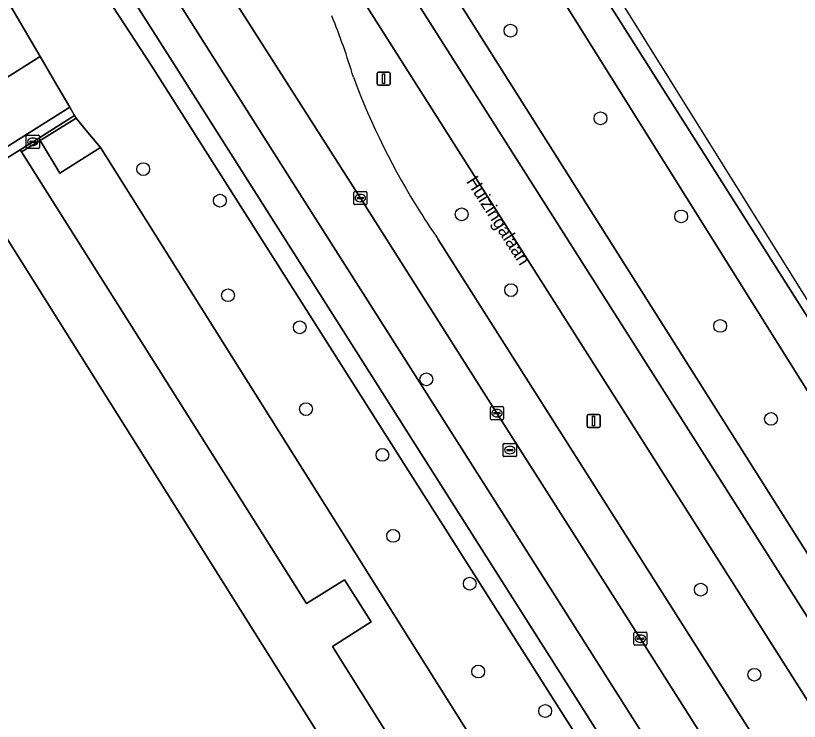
# Model space of a CAD drawing. Extents: x 158835 to 160077, y 386387 to 387778.
# Drawn here: x 159821.4 to 159881.3, y 387596.1 to 387650 of the extents above; entities that cross this region are included whole.
import ezdxf

# ---------------------------------------------------------------- set-up
doc = ezdxf.new("R2010")
doc.units = 0
for name, color, linetype in [('IMGEO_Berm_groen', 7, 'Continuous'), ('IMGEO_Boom', 7, 'Continuous'), ('IMGEO_Fietspad_gesloten', 7, 'Continuous'), ('IMGEO_Groenvoorziening', 7, 'Continuous'), ('IMGEO_Hek', 7, 'Continuous'), ('IMGEO_Kolk', 7, 'Continuous'), ('IMGEO_Lichtmast', 7, 'Continuous'), ('IMGEO_Openbare_ruimte_label', 7, 'Continuous'), ('IMGEO_OVBaan_gesloten', 7, 'Continuous'), ('IMGEO_Pand', 7, 'Continuous'), ('IMGEO_Parkeervlak_gesloten', 7, 'Continuous'), ('IMGEO_Parkeervlak_open', 7, 'Continuous'), ('IMGEO_Rijbaan_lokaal_open', 7, 'Continuous'), ('IMGEO_Rijbaan_regionaal_gesloten', 7, 'Continuous'), ('IMGEO_Rioolput', 7, 'Continuous'), ('IMGEO_Voetpad_open', 7, 'Continuous')]:
    doc.layers.add(name, color=color, linetype=linetype)

msp = doc.modelspace()

# ---------------------------------------------------------------- linework, layer by layer
at = {"layer": 'IMGEO_Berm_groen'}
for points in [[(159784.884, 387735.22), (159788.916, 387727.414), (159790.028, 387725.242), (159792.975, 387719.482), (159795.583, 387714.591), (159796.063, 387713.69), (159802.161, 387702.665), (159806.757, 387694.576), (159807.769, 387692.795), (159817.438, 387677.018), (159817.955, 387676.175), (159829.85, 387657.415), (159833.038, 387652.388), (159835.33, 387648.736), (159843.141, 387636.429), (159852.453, 387621.756), (159863.98, 387603.593), (159874.975, 387586.268), (159880.809, 387577.075)], [(159838.591, 387672.967), (159843.189, 387665.332), (159848.802, 387656.257), (159913.605, 387554.215), (159923.923, 387560.799), (159866.032, 387652.12)], [(159880.7, 387584.092), (159880.206, 387584.983), (159880.013, 387585.325), (159879.58, 387586.018), (159869.172, 387602.419), (159858.2, 387619.66), (159847.757, 387636.099), (159838.525, 387650.6), (159836.794, 387653.348), (159828.037, 387667.223)], [(159853.718, 387632.941), (159873.904, 387601.145), (159887.041, 387580.451), (159887.116, 387580.333), (159898.428, 387562.536), (159906.577, 387549.715), (159910.727, 387552.394), (159845.909, 387654.474)]]:
    msp.add_lwpolyline(points, dxfattribs=at)
for points in [[(159855.391, 387663.786), (159851.287, 387661.01), (159850.597, 387659.134), (159851.78, 387656.686), (159913.171, 387559.508), (159914.436, 387558.59), (159916.089, 387558.488), (159918.313, 387558.957), (159919.149, 387559.855), (159919.455, 387561.446)], [(159855.391, 387663.786), (159919.455, 387561.446), (159919.149, 387559.855), (159918.313, 387558.957), (159916.089, 387558.488), (159914.436, 387558.59), (159913.171, 387559.508), (159851.78, 387656.686), (159850.597, 387659.134), (159851.287, 387661.01)]]:
    msp.add_lwpolyline(points, close=True, dxfattribs=at)
for centre, radius, start, end in [((159795.838, 387629.902), 53.659, 16.71316, 22.04986), ((159899.882, 387665.004), 56.207, 200.4855, 212.27163), ((159899.501, 387664.761), 55.755, 212.27014, 214.80015)]:
    msp.add_arc(centre, radius, start, end, dxfattribs=at)
at = {"layer": 'IMGEO_Boom'}
for centre in [(159859.236, 387648.902), (159866.12, 387642.198), (159831.155, 387638.314), (159837.016, 387635.907), (159855.504, 387634.859), (159872.286, 387634.701), (159859.281, 387629.064), (159837.642, 387628.673), (159875.27, 387626.329), (159843.122, 387626.225), (159852.805, 387622.248), (159843.6, 387619.968), (159879.159, 387619.221), (159849.444, 387616.469), (159850.265, 387610.278), (159856.123, 387606.626), (159873.787, 387606.166), (159856.769, 387599.908), (159877.882, 387599.66), (159861.889, 387596.894)]:
    msp.add_circle(centre, 0.489, dxfattribs=at)
at = {"layer": 'IMGEO_Fietspad_gesloten'}
for points in [[(159780.151, 387738.209), (159780.655, 387737.335), (159783.039, 387732.666), (159788.294, 387722.376), (159791.972, 387715.284), (159797.019, 387706.102), (159803.726, 387694.112), (159806.338, 387689.746), (159815.623, 387674.5), (159818.276, 387670.315), (159826.023, 387658.1), (159833.006, 387647.118), (159879.811, 387573.352)], [(159874.975, 387586.268), (159863.98, 387603.593), (159852.453, 387621.756), (159843.141, 387636.429), (159835.33, 387648.736), (159833.038, 387652.388), (159829.85, 387657.415), (159817.955, 387676.175), (159817.438, 387677.018), (159807.769, 387692.795), (159806.757, 387694.576), (159802.161, 387702.665), (159796.063, 387713.69), (159795.583, 387714.591), (159792.975, 387719.482), (159790.028, 387725.242), (159788.916, 387727.414), (159784.884, 387735.22)]]:
    msp.add_lwpolyline(points, dxfattribs=at)
at = {"layer": 'IMGEO_Groenvoorziening'}
for points in [[(159879.426, 387571.152), (159859.272, 387602.912), (159831.762, 387646.265), (159826.345, 387654.607)], [(159820.688, 387651.388), (159823.288, 387646.913), (159824.384, 387645.027), (159825.535, 387643.047), (159825.902, 387642.416), (159826.023, 387642.208), (159826.926, 387641.127), (159827.89, 387639.972), (159870.56, 387572.079)]]:
    msp.add_lwpolyline(points, dxfattribs=at)
at = {"layer": 'IMGEO_Hek'}
for points in [[(159824.384, 387645.027), (159823.288, 387646.913), (159820.688, 387651.388), (159813.243, 387664.198), (159796.446, 387691.409), (159778.798, 387722.415)], [(159825.902, 387642.416), (159825.535, 387643.047), (159824.384, 387645.027)], [(159826.023, 387642.208), (159825.902, 387642.416)], [(159826.023, 387642.208), (159823.28, 387640.512)], [(159826.023, 387642.208), (159826.926, 387641.127)], [(159826.926, 387641.127), (159827.89, 387639.972)], [(159823.28, 387640.512), (159821.859, 387639.633)], [(159827.89, 387639.972), (159870.56, 387572.079)]]:
    msp.add_lwpolyline(points, dxfattribs=at)
at = {"layer": 'IMGEO_Kolk'}
for p, q in [((159822.216, 387639.977), (159822.216, 387640.829)), ((159822.291, 387640.903), (159823.143, 387640.903)), ((159822.704, 387640.683), (159822.729, 387640.683)), ((159823.217, 387640.829), (159823.217, 387639.977)), ((159822.475, 387640.397), (159822.475, 387640.409)), ((159822.913, 387640.36), (159822.515, 387640.36)), ((159822.518, 387640.446), (159822.916, 387640.446)), ((159822.727, 387640.123), (159822.702, 387640.123)), ((159822.959, 387640.409), (159822.959, 387640.397)), ((159823.143, 387639.903), (159822.291, 387639.903)), ((159847.256, 387635.673), (159847.256, 387636.525)), ((159847.331, 387636.599), (159848.183, 387636.599)), ((159847.744, 387636.379), (159847.769, 387636.379)), ((159848.257, 387636.525), (159848.257, 387635.673)), ((159847.515, 387636.093), (159847.515, 387636.105)), ((159847.953, 387636.056), (159847.555, 387636.056)), ((159847.558, 387636.142), (159847.956, 387636.142)), ((159847.767, 387635.819), (159847.742, 387635.819)), ((159847.999, 387636.105), (159847.999, 387636.093)), ((159848.183, 387635.599), (159847.331, 387635.599)), ((159857.699, 387619.234), (159857.699, 387620.086)), ((159857.774, 387620.16), (159858.626, 387620.16)), ((159857.958, 387619.654), (159857.958, 387619.666)), ((159858.396, 387619.617), (159857.998, 387619.617)), ((159858.001, 387619.703), (159858.399, 387619.703)), ((159858.187, 387619.94), (159858.212, 387619.94)), ((159858.442, 387619.666), (159858.442, 387619.654)), ((159858.7, 387620.086), (159858.7, 387619.234)), ((159858.626, 387619.16), (159857.774, 387619.16)), ((159858.21, 387619.38), (159858.185, 387619.38)), ((159868.671, 387601.993), (159868.671, 387602.845)), ((159868.746, 387602.919), (159869.598, 387602.919)), ((159869.672, 387602.845), (159869.672, 387601.993)), ((159868.93, 387602.413), (159868.93, 387602.425)), ((159869.368, 387602.376), (159868.97, 387602.376)), ((159868.973, 387602.462), (159869.371, 387602.462)), ((159869.159, 387602.699), (159869.184, 387602.699)), ((159869.414, 387602.425), (159869.414, 387602.413)), ((159869.598, 387601.919), (159868.746, 387601.919)), ((159869.182, 387602.139), (159869.157, 387602.139))]:
    msp.add_line(p, q, dxfattribs=at)
for points in [[(159822.216, 387639.977), (159822.216, 387640.829)], [(159822.291, 387640.903), (159823.143, 387640.903)], [(159823.217, 387640.829), (159823.217, 387639.977)], [(159823.143, 387639.903), (159822.291, 387639.903)], [(159847.256, 387635.673), (159847.256, 387636.525)], [(159847.331, 387636.599), (159848.183, 387636.599)], [(159848.257, 387636.525), (159848.257, 387635.673)], [(159848.183, 387635.599), (159847.331, 387635.599)], [(159857.699, 387619.234), (159857.699, 387620.086)], [(159857.774, 387620.16), (159858.626, 387620.16)], [(159858.7, 387620.086), (159858.7, 387619.234)], [(159858.626, 387619.16), (159857.774, 387619.16)], [(159868.671, 387601.993), (159868.671, 387602.845)], [(159868.746, 387602.919), (159869.598, 387602.919)], [(159869.672, 387602.845), (159869.672, 387601.993)], [(159869.598, 387601.919), (159868.746, 387601.919)]]:
    msp.add_lwpolyline(points, dxfattribs=at)
for centre, radius, start, end in [((159822.293, 387640.827), 0.0765, 91.55205, 178.44795), ((159822.293, 387640.827), 0.0765, 91.55205, 178.44795), ((159823.141, 387640.827), 0.0765, 1.55205, 88.44795), ((159823.141, 387640.827), 0.0765, 1.55205, 88.44795), ((159822.293, 387639.979), 0.0765, 181.55205, 268.44795), ((159822.293, 387639.979), 0.0765, 181.55205, 268.44795), ((159822.515, 387640.406), 0.0403, 85.87752, 175.75265), ((159822.512, 387640.396), 0.0366, 178.93798, 274.71019), ((159822.916, 387640.403), 0.043, 264.86636, 352.45326), ((159822.92, 387640.408), 0.0386, 1.73085, 96.63898), ((159823.141, 387639.979), 0.0765, 271.55205, 358.44795), ((159823.141, 387639.979), 0.0765, 271.55205, 358.44795), ((159847.333, 387636.523), 0.0765, 91.55205, 178.44795), ((159847.333, 387636.523), 0.0765, 91.55205, 178.44795), ((159848.181, 387636.523), 0.0765, 1.55205, 88.44795), ((159848.181, 387636.523), 0.0765, 1.55205, 88.44795), ((159847.555, 387636.102), 0.0403, 85.87752, 175.75265), ((159847.552, 387636.092), 0.0366, 178.93798, 274.71019), ((159847.956, 387636.099), 0.043, 264.86636, 352.45326), ((159847.96, 387636.104), 0.0386, 1.73085, 96.63898), ((159847.333, 387635.675), 0.0765, 181.55205, 268.44795), ((159847.333, 387635.675), 0.0765, 181.55205, 268.44795), ((159848.181, 387635.675), 0.0765, 271.55205, 358.44795), ((159848.181, 387635.675), 0.0765, 271.55205, 358.44795), ((159857.776, 387620.084), 0.0765, 91.55205, 178.44795), ((159857.776, 387620.084), 0.0765, 91.55205, 178.44795), ((159857.998, 387619.663), 0.0403, 85.87752, 175.75265), ((159857.995, 387619.653), 0.0366, 178.93798, 274.71019), ((159858.399, 387619.66), 0.043, 264.86636, 352.45326), ((159858.403, 387619.665), 0.0386, 1.73085, 96.63898), ((159858.624, 387620.084), 0.0765, 1.55205, 88.44795), ((159858.624, 387620.084), 0.0765, 1.55205, 88.44795), ((159857.776, 387619.236), 0.0765, 181.55205, 268.44795), ((159857.776, 387619.236), 0.0765, 181.55205, 268.44795), ((159858.624, 387619.236), 0.0765, 271.55205, 358.44795), ((159858.624, 387619.236), 0.0765, 271.55205, 358.44795), ((159868.748, 387602.843), 0.0765, 91.55205, 178.44795), ((159868.748, 387602.843), 0.0765, 91.55205, 178.44795), ((159869.596, 387602.843), 0.0765, 1.55205, 88.44795), ((159869.596, 387602.843), 0.0765, 1.55205, 88.44795), ((159868.97, 387602.422), 0.0403, 85.87752, 175.75265), ((159868.967, 387602.412), 0.0366, 178.93798, 274.71019), ((159869.371, 387602.419), 0.043, 264.86636, 352.45326), ((159869.375, 387602.424), 0.0386, 1.73085, 96.63898), ((159868.748, 387601.995), 0.0765, 181.55205, 268.44795), ((159868.748, 387601.995), 0.0765, 181.55205, 268.44795), ((159869.596, 387601.995), 0.0765, 271.55205, 358.44795), ((159869.596, 387601.995), 0.0765, 271.55205, 358.44795)]:
    msp.add_arc(centre, radius, start, end, dxfattribs=at)
for centre, major_axis, ratio, start_param, end_param in [((159822.703, 387640.403), (-0.387, 0.002), 0.722429, 4.712389, 7.853982), ((159822.728, 387640.403), (-0.39, 0.002), 0.717154, 1.570796, 4.712389), ((159847.743, 387636.099), (-0.387, 0.002), 0.722429, 4.712389, 7.853982), ((159847.768, 387636.099), (-0.39, 0.002), 0.717154, 1.570796, 4.712389), ((159858.186, 387619.66), (-0.387, 0.002), 0.722429, 4.712389, 7.853982), ((159858.211, 387619.66), (-0.39, 0.002), 0.717154, 1.570796, 4.712389), ((159869.158, 387602.419), (-0.387, 0.002), 0.722429, 4.712389, 7.853982), ((159869.183, 387602.419), (-0.39, 0.002), 0.717154, 1.570796, 4.712389)]:
    msp.add_ellipse(centre, major_axis=major_axis, ratio=ratio, start_param=start_param, end_param=end_param, dxfattribs=at)
at = {"layer": 'IMGEO_Lichtmast'}
for p, q in [((159849.042, 387644.835), (159849.042, 387645.635)), ((159849.042, 387645.635), (159849.042, 387644.835)), ((159849.142, 387645.735), (159849.932, 387645.735)), ((159849.932, 387645.735), (159849.142, 387645.735)), ((159850.032, 387645.635), (159850.032, 387644.835)), ((159850.032, 387644.835), (159850.032, 387645.635)), ((159849.932, 387644.735), (159849.142, 387644.735)), ((159849.142, 387644.735), (159849.932, 387644.735)), ((159865.095, 387618.659), (159865.095, 387619.459)), ((159865.095, 387619.459), (159865.095, 387618.659)), ((159865.195, 387619.559), (159865.985, 387619.559)), ((159865.985, 387619.559), (159865.195, 387619.559)), ((159866.085, 387619.459), (159866.085, 387618.659)), ((159866.085, 387618.659), (159866.085, 387619.459)), ((159865.985, 387618.559), (159865.195, 387618.559)), ((159865.195, 387618.559), (159865.985, 387618.559))]:
    msp.add_line(p, q, dxfattribs=at)
for points in [[(159849.462, 387645.61), (159849.612, 387645.61), (159849.612, 387644.86), (159849.462, 387644.86), (159849.462, 387645.61)], [(159865.515, 387619.434), (159865.665, 387619.434), (159865.665, 387618.684), (159865.515, 387618.684), (159865.515, 387619.434)]]:
    msp.add_lwpolyline(points, dxfattribs=at)
for centre, start, end in [((159849.142, 387645.635), 90, 180), ((159849.142, 387645.635), 90, 180), ((159849.932, 387645.635), 0, 90), ((159849.932, 387645.635), 360, 90), ((159849.142, 387644.835), 180, 270), ((159849.142, 387644.835), 180, 270), ((159849.932, 387644.835), 270, 0), ((159849.932, 387644.835), 270, 0), ((159865.195, 387619.459), 90, 180), ((159865.195, 387619.459), 90, 180), ((159865.985, 387619.459), 0, 90), ((159865.985, 387619.459), 360, 90), ((159865.195, 387618.659), 180, 270), ((159865.195, 387618.659), 180, 270), ((159865.985, 387618.659), 270, 0), ((159865.985, 387618.659), 270, 0)]:
    msp.add_arc(centre, 0.1, start, end, dxfattribs=at)
at = {"layer": 'IMGEO_OVBaan_gesloten'}
for points in [[(160065.277, 387340.998), (159984.842, 387467.474), (159920.558, 387567.925), (159883.278, 387626.179), (159852.108, 387676.163), (159845.407, 387683.495)], [(159995.652, 387425.017), (159993.593, 387428.222), (159961.375, 387479.006), (159914.835, 387552.102), (159913.605, 387554.215), (159848.802, 387656.257), (159845.909, 387654.474), (159910.727, 387552.394), (159911.288, 387551.597), (159911.92, 387550.682), (159928.142, 387525.064), (159958.481, 387477.151), (159988.332, 387430.605), (159995.325, 387419.211)], [(159866.032, 387652.12), (159923.923, 387560.799), (159925.201, 387558.835), (159982.839, 387468.004), (160022.635, 387405.421), (160032.107, 387390.411), (160034.536, 387386.485), (160063.036, 387341.067), (160063.651, 387340.097), (160065.277, 387340.998)]]:
    msp.add_lwpolyline(points, dxfattribs=at)
at = {"layer": 'IMGEO_Pand'}
msp.add_lwpolyline([(159862.316, 387566.876), (159841.933, 387599.307), (159818.496, 387636.563), (159818.397, 387636.498), (159818.145, 387636.332), (159819.391, 387634.446), (159816.14, 387632.402), (159814.714, 387634.671), (159797.077, 387623.571), (159797.263, 387623.274), (159795.603, 387622.231), (159795.587, 387622.221), (159795.4, 387622.517), (159777.817, 387611.462), (159779.238, 387609.202), (159775.987, 387607.158), (159774.784, 387609.071), (159774.34, 387608.773), (159795.704, 387574.807)], dxfattribs=at)
at = {"layer": 'IMGEO_Parkeervlak_gesloten'}
msp.add_lwpolyline([(159825.535, 387643.047), (159824.384, 387645.027), (159823.288, 387646.913), (159793.565, 387628.202), (159795.946, 387624.42)], close=True, dxfattribs=at)
at = {"layer": 'IMGEO_Parkeervlak_open'}
for points in [[(159823.28, 387640.512), (159826.023, 387642.208), (159825.902, 387642.416), (159823.173, 387640.69)], [(159824.782, 387638.004), (159827.89, 387639.972), (159826.926, 387641.127), (159826.023, 387642.208), (159823.28, 387640.512)], [(159823.173, 387640.69), (159821.753, 387639.801), (159821.859, 387639.633), (159823.28, 387640.512)], [(159823.28, 387640.512), (159821.859, 387639.633), (159843.629, 387605.119), (159846.549, 387606.921), (159848.577, 387603.706), (159845.618, 387601.83), (159866.101, 387569.184), (159870.56, 387572.079), (159827.89, 387639.972), (159824.782, 387638.004)]]:
    msp.add_lwpolyline(points, close=True, dxfattribs=at)
at = {"layer": 'IMGEO_Rijbaan_lokaal_open'}
for points in [[(159793.565, 387628.202), (159823.288, 387646.913), (159820.688, 387651.388)], [(159817.904, 387637.392), (159821.753, 387639.801), (159823.173, 387640.69), (159825.902, 387642.416), (159825.535, 387643.047), (159795.946, 387624.42)]]:
    msp.add_lwpolyline(points, dxfattribs=at)
msp.add_lwpolyline([(159846.549, 387606.921), (159843.629, 387605.119), (159821.859, 387639.633), (159821.753, 387639.801), (159817.904, 387637.392), (159818.397, 387636.498), (159818.496, 387636.563), (159841.933, 387599.307), (159862.316, 387566.876), (159866.101, 387569.184), (159845.618, 387601.83), (159848.577, 387603.706)], close=True, dxfattribs=at)
at = {"layer": 'IMGEO_Rijbaan_regionaal_gesloten'}
for points in [[(159820.515, 387679.555), (159822.147, 387676.787), (159828.037, 387667.223), (159836.794, 387653.348), (159838.525, 387650.6), (159847.757, 387636.099), (159858.2, 387619.66), (159869.172, 387602.419), (159879.58, 387586.018)], [(159978.979, 387435.656), (159968.199, 387452.632), (159956.936, 387470.369), (159954.354, 387474.435), (159945.64, 387488.16), (159933.986, 387506.515), (159921.749, 387525.789), (159910.185, 387544.003), (159908.183, 387547.156), (159907.699, 387547.918), (159907.06, 387548.956), (159906.577, 387549.715), (159898.428, 387562.536), (159887.116, 387580.333), (159887.041, 387580.451), (159873.904, 387601.145), (159853.718, 387632.941)]]:
    msp.add_lwpolyline(points, dxfattribs=at)
for centre, radius, start, end in [((159795.838, 387629.902), 53.659, 16.71316, 22.04986), ((159899.882, 387665.004), 56.207, 200.4855, 212.27163), ((159899.501, 387664.761), 55.755, 212.27014, 214.80015)]:
    msp.add_arc(centre, radius, start, end, dxfattribs=at)
at = {"layer": 'IMGEO_Rioolput'}
for p, q in [((159858.688, 387616.408), (159858.688, 387617.26)), ((159858.763, 387617.334), (159859.615, 387617.334)), ((159859.689, 387617.26), (159859.689, 387616.408)), ((159858.947, 387616.828), (159858.947, 387616.84)), ((159859.385, 387616.791), (159858.987, 387616.791)), ((159858.99, 387616.877), (159859.388, 387616.877)), ((159859.176, 387617.114), (159859.201, 387617.114)), ((159859.431, 387616.84), (159859.431, 387616.828)), ((159859.615, 387616.334), (159858.763, 387616.334)), ((159859.199, 387616.554), (159859.174, 387616.554))]:
    msp.add_line(p, q, dxfattribs=at)
for points in [[(159858.688, 387616.408), (159858.688, 387617.26)], [(159858.763, 387617.334), (159859.615, 387617.334)], [(159859.689, 387617.26), (159859.689, 387616.408)], [(159859.615, 387616.334), (159858.763, 387616.334)]]:
    msp.add_lwpolyline(points, dxfattribs=at)
for centre, radius, start, end in [((159858.765, 387617.258), 0.0765, 91.55205, 178.44795), ((159858.765, 387617.258), 0.0765, 91.55205, 178.44795), ((159859.613, 387617.258), 0.0765, 1.55205, 88.44795), ((159859.613, 387617.258), 0.0765, 1.55205, 88.44795), ((159858.987, 387616.837), 0.0403, 85.87752, 175.75265), ((159858.984, 387616.827), 0.0366, 178.93798, 274.71019), ((159859.388, 387616.834), 0.043, 264.86636, 352.45326), ((159859.392, 387616.839), 0.0386, 1.73085, 96.63898), ((159858.765, 387616.41), 0.0765, 181.55205, 268.44795), ((159858.765, 387616.41), 0.0765, 181.55205, 268.44795), ((159859.613, 387616.41), 0.0765, 271.55205, 358.44795), ((159859.613, 387616.41), 0.0765, 271.55205, 358.44795)]:
    msp.add_arc(centre, radius, start, end, dxfattribs=at)
for centre, major_axis, ratio, start_param, end_param in [((159859.175, 387616.834), (-0.387, 0.002), 0.722429, 4.712389, 7.853982), ((159859.2, 387616.834), (-0.39, 0.002), 0.717154, 1.570796, 4.712389)]:
    msp.add_ellipse(centre, major_axis=major_axis, ratio=ratio, start_param=start_param, end_param=end_param, dxfattribs=at)
at = {"layer": 'IMGEO_Voetpad_open'}
for points in [[(159774.431, 387741.178), (159774.395, 387741.173), (159774.36, 387741.167), (159774.469, 387740.954), (159775.468, 387738.998), (159772.621, 387737.399), (159770.973, 387736.441), (159772.336, 387733.768), (159772.89, 387734.085), (159773.004, 387733.906), (159776.933, 387736.16), (159779.861, 387730.53), (159781.878, 387731.579), (159786.741, 387721.915), (159789.53, 387716.531), (159791.466, 387712.89), (159801.538, 387694.795), (159804.103, 387690.368), (159812.278, 387676.931), (159816.771, 387669.751), (159826.345, 387654.607), (159831.762, 387646.265), (159859.272, 387602.912), (159879.426, 387571.152)], [(159879.811, 387573.352), (159833.006, 387647.118), (159826.023, 387658.1), (159818.276, 387670.315), (159815.623, 387674.5), (159806.338, 387689.746), (159803.726, 387694.112), (159797.019, 387706.102), (159791.972, 387715.284), (159788.294, 387722.376), (159783.039, 387732.666), (159780.655, 387737.335)]]:
    msp.add_lwpolyline(points, dxfattribs=at)

# ---------------------------------------------------------------- texts
at = {"layer": 'IMGEO_Openbare_ruimte_label'}
msp.add_text('Huizingalaan', height=1, rotation=302.62504, dxfattribs=at).set_placement((159855.821, 387637.378))

doc.saveas('drawing.dxf')
